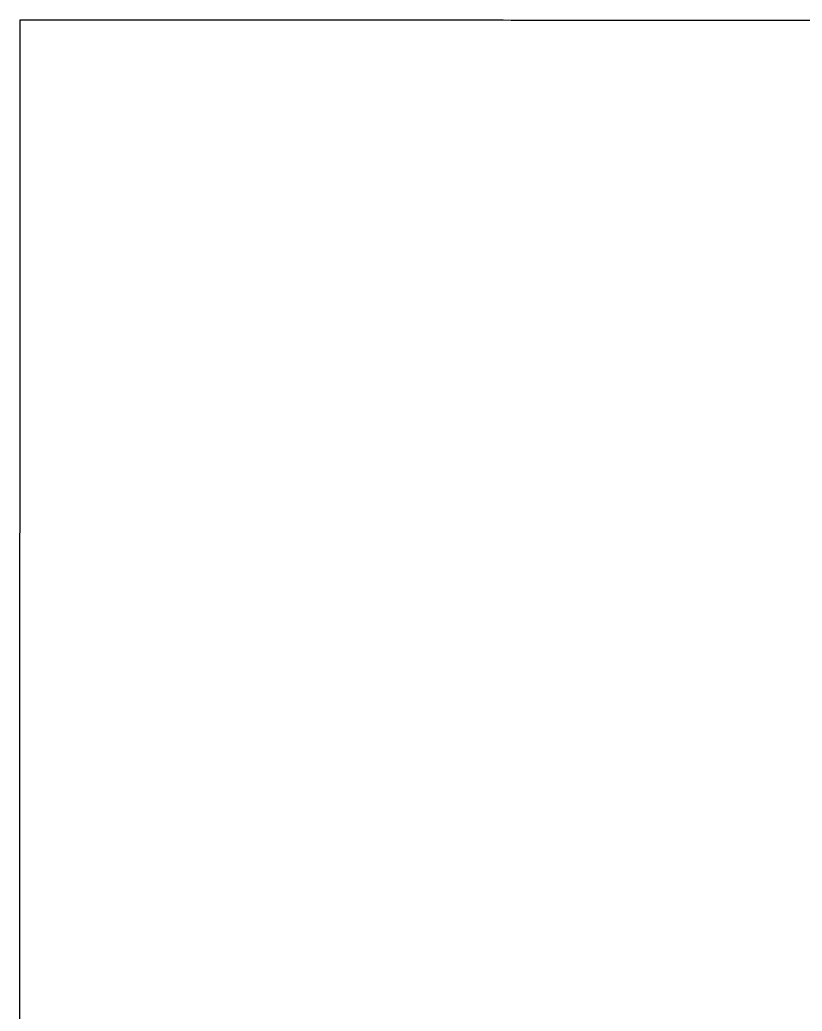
# Model space of a CAD drawing. Extents: x -7.3 to 34, y 0 to 22.
# Drawn here: x 32.71512 to 32.73569, y 3.85488 to 3.88097 of the extents above; entities that cross this region are included whole.
import ezdxf

# ---------------------------------------------------------------- set-up
doc = ezdxf.new("R2010")
doc.units = 0
doc.layers.add('SH_Data', color=7, linetype='Continuous')

msp = doc.modelspace()

# ---------------------------------------------------------------- linework, layer by layer
at = {"layer": 'SH_Data'}
for p, q in [((32.715126, 3.880901), (32.715126, 3.880919)), ((32.715127, 3.880966), (32.715127, 3.880967)), ((32.715127, 3.880967), (32.715127, 3.880967)), ((32.715127, 3.880967), (32.715128, 3.880967)), ((32.715126, 3.880962), (32.715127, 3.880966)), ((32.715126, 3.880956), (32.715126, 3.880962)), ((32.715126, 3.880946), (32.715126, 3.880956)), ((32.715126, 3.880934), (32.715126, 3.880946)), ((32.715126, 3.880919), (32.715126, 3.880934)), ((32.715128, 3.880967), (32.715131, 3.880967)), ((32.715131, 3.880967), (32.715134, 3.880967)), ((32.715134, 3.880967), (32.715138, 3.880967)), ((32.715138, 3.880967), (32.715142, 3.880967)), ((32.715142, 3.880967), (32.715148, 3.880967)), ((32.715148, 3.880967), (32.715154, 3.880967)), ((32.715154, 3.880967), (32.715161, 3.880967)), ((32.715161, 3.880967), (32.715169, 3.880967)), ((32.715169, 3.880967), (32.715178, 3.880967)), ((32.715178, 3.880967), (32.715187, 3.880967)), ((32.715187, 3.880967), (32.715198, 3.880967)), ((32.715198, 3.880967), (32.715209, 3.880967)), ((32.715209, 3.880967), (32.715221, 3.880967)), ((32.715221, 3.880967), (32.715234, 3.880967)), ((32.715234, 3.880967), (32.715247, 3.880967)), ((32.715247, 3.880967), (32.715261, 3.880967)), ((32.715261, 3.880967), (32.715277, 3.880967)), ((32.715277, 3.880967), (32.715292, 3.880967)), ((32.715292, 3.880967), (32.715309, 3.880967)), ((32.715309, 3.880967), (32.715327, 3.880967)), ((32.715327, 3.880967), (32.715364, 3.880967)), ((32.715364, 3.880967), (32.715404, 3.880967)), ((32.715404, 3.880967), (32.715447, 3.880967)), ((32.715447, 3.880967), (32.715494, 3.880967)), ((32.715494, 3.880967), (32.715543, 3.880967)), ((32.715543, 3.880967), (32.715595, 3.880967)), ((32.715595, 3.880967), (32.71565, 3.880967)), ((32.71565, 3.880967), (32.715708, 3.880967)), ((32.715708, 3.880967), (32.715769, 3.880967)), ((32.715769, 3.880967), (32.715833, 3.880967)), ((32.715833, 3.880967), (32.7159, 3.880967)), ((32.7159, 3.880967), (32.715969, 3.880967)), ((32.715969, 3.880967), (32.716042, 3.880967)), ((32.716042, 3.880967), (32.716117, 3.880967)), ((32.716117, 3.880967), (32.716195, 3.880967)), ((32.716195, 3.880967), (32.716275, 3.880967)), ((32.716275, 3.880967), (32.716358, 3.880967)), ((32.716358, 3.880967), (32.716444, 3.880967)), ((32.716444, 3.880967), (32.716533, 3.880967)), ((32.716533, 3.880967), (32.716624, 3.880967)), ((32.716624, 3.880967), (32.716718, 3.880967)), ((32.716718, 3.880967), (32.716814, 3.880967)), ((32.716814, 3.880967), (32.716913, 3.880967)), ((32.716913, 3.880967), (32.717014, 3.880967)), ((32.717014, 3.880967), (32.717118, 3.880966)), ((32.717118, 3.880966), (32.717224, 3.880966)), ((32.717224, 3.880966), (32.717333, 3.880966)), ((32.717333, 3.880966), (32.717444, 3.880966)), ((32.717444, 3.880966), (32.717558, 3.880966)), ((32.717558, 3.880966), (32.717674, 3.880966)), ((32.717674, 3.880966), (32.717792, 3.880966)), ((32.717792, 3.880966), (32.717913, 3.880966)), ((32.717913, 3.880966), (32.718036, 3.880966)), ((32.718036, 3.880966), (32.718161, 3.880966)), ((32.718161, 3.880966), (32.718288, 3.880966)), ((32.718288, 3.880966), (32.718418, 3.880966)), ((32.718418, 3.880966), (32.71855, 3.880966)), ((32.71855, 3.880966), (32.718684, 3.880966)), ((32.718684, 3.880966), (32.71882, 3.880966)), ((32.71882, 3.880966), (32.718959, 3.880966)), ((32.718959, 3.880966), (32.719099, 3.880966)), ((32.719099, 3.880966), (32.719242, 3.880966)), ((32.719242, 3.880966), (32.719386, 3.880966)), ((32.719386, 3.880966), (32.719533, 3.880966)), ((32.719533, 3.880966), (32.719681, 3.880966)), ((32.719681, 3.880966), (32.719832, 3.880965)), ((32.719832, 3.880965), (32.719985, 3.880965)), ((32.719985, 3.880965), (32.720139, 3.880965)), ((32.720139, 3.880965), (32.720295, 3.880965)), ((32.720295, 3.880965), (32.720454, 3.880965)), ((32.720454, 3.880965), (32.720614, 3.880965)), ((32.720614, 3.880965), (32.720776, 3.880965)), ((32.720776, 3.880965), (32.720939, 3.880965)), ((32.720939, 3.880965), (32.721105, 3.880965)), ((32.721105, 3.880965), (32.721272, 3.880965)), ((32.721272, 3.880965), (32.721441, 3.880965)), ((32.721441, 3.880965), (32.721612, 3.880965)), ((32.721612, 3.880965), (32.721784, 3.880965)), ((32.721784, 3.880965), (32.721958, 3.880965)), ((32.721958, 3.880965), (32.722134, 3.880965)), ((32.722134, 3.880965), (32.722311, 3.880965)), ((32.722311, 3.880965), (32.72249, 3.880965)), ((32.72249, 3.880965), (32.722671, 3.880964)), ((32.722671, 3.880964), (32.722853, 3.880964)), ((32.722853, 3.880964), (32.723036, 3.880964)), ((32.723036, 3.880964), (32.723221, 3.880964)), ((32.723221, 3.880964), (32.723408, 3.880964)), ((32.723408, 3.880964), (32.723596, 3.880964)), ((32.723596, 3.880964), (32.723785, 3.880964)), ((32.723785, 3.880964), (32.723976, 3.880964)), ((32.723976, 3.880964), (32.724168, 3.880964)), ((32.724168, 3.880964), (32.724361, 3.880964)), ((32.724361, 3.880964), (32.724556, 3.880964)), ((32.724556, 3.880964), (32.724752, 3.880964)), ((32.724752, 3.880964), (32.724949, 3.880964)), ((32.724949, 3.880964), (32.725148, 3.880964)), ((32.725148, 3.880964), (32.725347, 3.880963)), ((32.725347, 3.880963), (32.725548, 3.880963)), ((32.725548, 3.880963), (32.72575, 3.880963)), ((32.72575, 3.880963), (32.725954, 3.880963)), ((32.725954, 3.880963), (32.726158, 3.880963)), ((32.726158, 3.880963), (32.726363, 3.880963)), ((32.726363, 3.880963), (32.72657, 3.880963)), ((32.72657, 3.880963), (32.726777, 3.880963)), ((32.726777, 3.880963), (32.726986, 3.880963)), ((32.726986, 3.880963), (32.727196, 3.880963)), ((32.727196, 3.880963), (32.727406, 3.880963)), ((32.727406, 3.880963), (32.727618, 3.880963)), ((32.727618, 3.880963), (32.72783, 3.880963)), ((32.72783, 3.880963), (32.728043, 3.880962)), ((32.728043, 3.880962), (32.728257, 3.880962)), ((32.728257, 3.880962), (32.728472, 3.880962)), ((32.728472, 3.880962), (32.728688, 3.880962)), ((32.728688, 3.880962), (32.728905, 3.880962)), ((32.728905, 3.880962), (32.729341, 3.880962)), ((32.729341, 3.880962), (32.729779, 3.880962)), ((32.729779, 3.880962), (32.73022, 3.880962)), ((32.73022, 3.880962), (32.730664, 3.880961)), ((32.730664, 3.880961), (32.73111, 3.880961)), ((32.73111, 3.880961), (32.731558, 3.880961)), ((32.731558, 3.880961), (32.732008, 3.880961)), ((32.732008, 3.880961), (32.73246, 3.880961)), ((32.73246, 3.880961), (32.732913, 3.880961)), ((32.732913, 3.880961), (32.733368, 3.88096)), ((32.733368, 3.88096), (32.733823, 3.88096)), ((32.733823, 3.88096), (32.73428, 3.88096)), ((32.73428, 3.88096), (32.735195, 3.88096)), ((32.735195, 3.88096), (32.736112, 3.880959)), ((32.715126, 3.88088), (32.715126, 3.880901)), ((32.715126, 3.880857), (32.715126, 3.88088)), ((32.715126, 3.880831), (32.715126, 3.880857)), ((32.715126, 3.880802), (32.715126, 3.880831)), ((32.715126, 3.88077), (32.715126, 3.880802)), ((32.715126, 3.880736), (32.715126, 3.88077)), ((32.715126, 3.880699), (32.715126, 3.880736)), ((32.715126, 3.880659), (32.715126, 3.880699)), ((32.715126, 3.880616), (32.715126, 3.880659)), ((32.715126, 3.880571), (32.715126, 3.880616)), ((32.715126, 3.880524), (32.715126, 3.880571)), ((32.715126, 3.880473), (32.715126, 3.880524)), ((32.715126, 3.88042), (32.715126, 3.880473)), ((32.715126, 3.880364), (32.715126, 3.88042)), ((32.715126, 3.880306), (32.715126, 3.880364)), ((32.715126, 3.880245), (32.715126, 3.880306)), ((32.715126, 3.880181), (32.715126, 3.880245)), ((32.715126, 3.880115), (32.715126, 3.880181)), ((32.715126, 3.880047), (32.715126, 3.880115)), ((32.715126, 3.879975), (32.715126, 3.880047)), ((32.715126, 3.879901), (32.715126, 3.879975)), ((32.715126, 3.879825), (32.715126, 3.879901)), ((32.715126, 3.879746), (32.715126, 3.879825)), ((32.715126, 3.879665), (32.715126, 3.879746)), ((32.715126, 3.879581), (32.715126, 3.879665)), ((32.715126, 3.879494), (32.715126, 3.879581)), ((32.715126, 3.879405), (32.715126, 3.879494)), ((32.715126, 3.879313), (32.715126, 3.879405)), ((32.715126, 3.879219), (32.715126, 3.879313)), ((32.715126, 3.879123), (32.715126, 3.879219)), ((32.715126, 3.879024), (32.715126, 3.879123)), ((32.715126, 3.878923), (32.715126, 3.879024)), ((32.715126, 3.878819), (32.715126, 3.878923)), ((32.715126, 3.878713), (32.715126, 3.878819)), ((32.715126, 3.878604), (32.715126, 3.878713)), ((32.715126, 3.878493), (32.715126, 3.878604)), ((32.715126, 3.87838), (32.715126, 3.878493)), ((32.715126, 3.878264), (32.715126, 3.87838)), ((32.715125, 3.878146), (32.715126, 3.878264)), ((32.715125, 3.878025), (32.715125, 3.878146)), ((32.715125, 3.877902), (32.715125, 3.878025)), ((32.715125, 3.877777), (32.715125, 3.877902)), ((32.715125, 3.877649), (32.715125, 3.877777)), ((32.715125, 3.877519), (32.715125, 3.877649)), ((32.715125, 3.877387), (32.715125, 3.877519)), ((32.715125, 3.877252), (32.715125, 3.877387)), ((32.715125, 3.877116), (32.715125, 3.877252)), ((32.715125, 3.876977), (32.715125, 3.877116)), ((32.715125, 3.876835), (32.715125, 3.876977)), ((32.715125, 3.876691), (32.715125, 3.876835)), ((32.715125, 3.876546), (32.715125, 3.876691)), ((32.715125, 3.876397), (32.715125, 3.876546)), ((32.715125, 3.876247), (32.715125, 3.876397)), ((32.715125, 3.876095), (32.715125, 3.876247)), ((32.715125, 3.87594), (32.715125, 3.876095)), ((32.715125, 3.875783), (32.715125, 3.87594)), ((32.715125, 3.875624), (32.715125, 3.875783)), ((32.715124, 3.875462), (32.715125, 3.875624)), ((32.715124, 3.875299), (32.715124, 3.875462)), ((32.715124, 3.875133), (32.715124, 3.875299)), ((32.715124, 3.874965), (32.715124, 3.875133)), ((32.715124, 3.874795), (32.715124, 3.874965)), ((32.715124, 3.874623), (32.715124, 3.874795)), ((32.715124, 3.874449), (32.715124, 3.874623)), ((32.715124, 3.874273), (32.715124, 3.874449)), ((32.715124, 3.874094), (32.715124, 3.874273)), ((32.715124, 3.873914), (32.715124, 3.874094)), ((32.715124, 3.873731), (32.715124, 3.873914)), ((32.715124, 3.873547), (32.715124, 3.873731)), ((32.715124, 3.87336), (32.715124, 3.873547)), ((32.715124, 3.873171), (32.715124, 3.87336)), ((32.715124, 3.872981), (32.715124, 3.873171)), ((32.715123, 3.872788), (32.715124, 3.872981)), ((32.715123, 3.872593), (32.715123, 3.872788)), ((32.715123, 3.872396), (32.715123, 3.872593)), ((32.715123, 3.872198), (32.715123, 3.872396)), ((32.715123, 3.871997), (32.715123, 3.872198)), ((32.715123, 3.871794), (32.715123, 3.871997)), ((32.715123, 3.871589), (32.715123, 3.871794)), ((32.715123, 3.871383), (32.715123, 3.871589)), ((32.715123, 3.871174), (32.715123, 3.871383)), ((32.715123, 3.870964), (32.715123, 3.871174)), ((32.715123, 3.870751), (32.715123, 3.870964)), ((32.715123, 3.870537), (32.715123, 3.870751)), ((32.715123, 3.870321), (32.715123, 3.870537)), ((32.715123, 3.870103), (32.715123, 3.870321)), ((32.715122, 3.869883), (32.715123, 3.870103)), ((32.715122, 3.869661), (32.715122, 3.869883)), ((32.715122, 3.869437), (32.715122, 3.869661)), ((32.715122, 3.869212), (32.715122, 3.869437)), ((32.715122, 3.868984), (32.715122, 3.869212)), ((32.715122, 3.868755), (32.715122, 3.868984)), ((32.715122, 3.868524), (32.715122, 3.868755)), ((32.715122, 3.868292), (32.715122, 3.868524)), ((32.715122, 3.868057), (32.715122, 3.868292)), ((32.715122, 3.867821), (32.715122, 3.868057)), ((32.715122, 3.867582), (32.715122, 3.867821)), ((32.715121, 3.867343), (32.715122, 3.867582)), ((32.715121, 3.867101), (32.715121, 3.867343)), ((32.715121, 3.866858), (32.715121, 3.867101)), ((32.715121, 3.866612), (32.715121, 3.866858)), ((32.715121, 3.866366), (32.715121, 3.866612)), ((32.715121, 3.866117), (32.715121, 3.866366)), ((32.715121, 3.865867), (32.715121, 3.866117)), ((32.715121, 3.865615), (32.715121, 3.865867)), ((32.715121, 3.865361), (32.715121, 3.865615)), ((32.715121, 3.865106), (32.715121, 3.865361)), ((32.715121, 3.864849), (32.715121, 3.865106)), ((32.71512, 3.86459), (32.715121, 3.864849)), ((32.71512, 3.86433), (32.71512, 3.86459)), ((32.71512, 3.864068), (32.71512, 3.86433)), ((32.71512, 3.863805), (32.71512, 3.864068)), ((32.71512, 3.86354), (32.71512, 3.863805)), ((32.71512, 3.863273), (32.71512, 3.86354)), ((32.71512, 3.863005), (32.71512, 3.863273)), ((32.71512, 3.862735), (32.71512, 3.863005)), ((32.71512, 3.862464), (32.71512, 3.862735)), ((32.71512, 3.862191), (32.71512, 3.862464)), ((32.715119, 3.861916), (32.71512, 3.862191)), ((32.715119, 3.86164), (32.715119, 3.861916)), ((32.715119, 3.861363), (32.715119, 3.86164)), ((32.715119, 3.861084), (32.715119, 3.861363)), ((32.715119, 3.860803), (32.715119, 3.861084)), ((32.715119, 3.860521), (32.715119, 3.860803)), ((32.715119, 3.860238), (32.715119, 3.860521)), ((32.715119, 3.859953), (32.715119, 3.860238)), ((32.715119, 3.859666), (32.715119, 3.859953)), ((32.715119, 3.859378), (32.715119, 3.859666)), ((32.715118, 3.859089), (32.715119, 3.859378)), ((32.715118, 3.858798), (32.715118, 3.859089)), ((32.715118, 3.858506), (32.715118, 3.858798)), ((32.715118, 3.858213), (32.715118, 3.858506)), ((32.715118, 3.857918), (32.715118, 3.858213)), ((32.715118, 3.857621), (32.715118, 3.857918)), ((32.715118, 3.857324), (32.715118, 3.857621)), ((32.715118, 3.857025), (32.715118, 3.857324)), ((32.715118, 3.856724), (32.715118, 3.857025)), ((32.715117, 3.856422), (32.715118, 3.856724)), ((32.715117, 3.856119), (32.715117, 3.856422)), ((32.715117, 3.855815), (32.715117, 3.856119)), ((32.715117, 3.855509), (32.715117, 3.855815)), ((32.715117, 3.855202), (32.715117, 3.855509)), ((32.715117, 3.854894), (32.715117, 3.855202)), ((32.715117, 3.854584), (32.715117, 3.854894))]:
    msp.add_line(p, q, dxfattribs=at)
msp.add_lwpolyline([(32.715117, 3.854584), (32.715117, 3.854894), (32.715117, 3.855202), (32.715117, 3.855509), (32.715117, 3.855815), (32.715117, 3.856119), (32.715117, 3.856422), (32.715118, 3.856724), (32.715118, 3.857025), (32.715118, 3.857324), (32.715118, 3.857621), (32.715118, 3.857918), (32.715118, 3.858213), (32.715118, 3.858506), (32.715118, 3.858798), (32.715118, 3.859089), (32.715119, 3.859378), (32.715119, 3.859666), (32.715119, 3.859953), (32.715119, 3.860238), (32.715119, 3.860521), (32.715119, 3.860803), (32.715119, 3.861084), (32.715119, 3.861363), (32.715119, 3.86164), (32.715119, 3.861916), (32.71512, 3.862191), (32.71512, 3.862464), (32.71512, 3.862735), (32.71512, 3.863005), (32.71512, 3.863273), (32.71512, 3.86354), (32.71512, 3.863805), (32.71512, 3.864068), (32.71512, 3.86433), (32.71512, 3.86459), (32.715121, 3.864849), (32.715121, 3.865106), (32.715121, 3.865361), (32.715121, 3.865615), (32.715121, 3.865867), (32.715121, 3.866117), (32.715121, 3.866366), (32.715121, 3.866612), (32.715121, 3.866858), (32.715121, 3.867101), (32.715121, 3.867343), (32.715122, 3.867582), (32.715122, 3.867821), (32.715122, 3.868057), (32.715122, 3.868292), (32.715122, 3.868524), (32.715122, 3.868755), (32.715122, 3.868984), (32.715122, 3.869212), (32.715122, 3.869437), (32.715122, 3.869661), (32.715122, 3.869883), (32.715123, 3.870103), (32.715123, 3.870321), (32.715123, 3.870537), (32.715123, 3.870751), (32.715123, 3.870964), (32.715123, 3.871174), (32.715123, 3.871383), (32.715123, 3.871589), (32.715123, 3.871794), (32.715123, 3.871997), (32.715123, 3.872198), (32.715123, 3.872396), (32.715123, 3.872593), (32.715123, 3.872788), (32.715124, 3.872981), (32.715124, 3.873171), (32.715124, 3.87336), (32.715124, 3.873547), (32.715124, 3.873731), (32.715124, 3.873914), (32.715124, 3.874094), (32.715124, 3.874273), (32.715124, 3.874449), (32.715124, 3.874623), (32.715124, 3.874795), (32.715124, 3.874965), (32.715124, 3.875133), (32.715124, 3.875299), (32.715124, 3.875462), (32.715125, 3.875624), (32.715125, 3.875783), (32.715125, 3.87594), (32.715125, 3.876095), (32.715125, 3.876247), (32.715125, 3.876397), (32.715125, 3.876546), (32.715125, 3.876691), (32.715125, 3.876835), (32.715125, 3.876977), (32.715125, 3.877116), (32.715125, 3.877252), (32.715125, 3.877387), (32.715125, 3.877519), (32.715125, 3.877649), (32.715125, 3.877777), (32.715125, 3.877902), (32.715125, 3.878025), (32.715125, 3.878146), (32.715126, 3.878264), (32.715126, 3.87838), (32.715126, 3.878493), (32.715126, 3.878604), (32.715126, 3.878713), (32.715126, 3.878819), (32.715126, 3.878923), (32.715126, 3.879024), (32.715126, 3.879123), (32.715126, 3.879219), (32.715126, 3.879313), (32.715126, 3.879405), (32.715126, 3.879494), (32.715126, 3.879581), (32.715126, 3.879665), (32.715126, 3.879746), (32.715126, 3.879825), (32.715126, 3.879901), (32.715126, 3.879975), (32.715126, 3.880047), (32.715126, 3.880115), (32.715126, 3.880181), (32.715126, 3.880245), (32.715126, 3.880306), (32.715126, 3.880364), (32.715126, 3.88042), (32.715126, 3.880473), (32.715126, 3.880524), (32.715126, 3.880571), (32.715126, 3.880616), (32.715126, 3.880659), (32.715126, 3.880699), (32.715126, 3.880736), (32.715126, 3.88077), (32.715126, 3.880802), (32.715126, 3.880831), (32.715126, 3.880857), (32.715126, 3.88088), (32.715126, 3.880901), (32.715126, 3.880919), (32.715126, 3.880934), (32.715126, 3.880946), (32.715126, 3.880956), (32.715126, 3.880962), (32.715127, 3.880966), (32.715127, 3.880967), (32.715127, 3.880967), (32.715128, 3.880967), (32.715131, 3.880967), (32.715134, 3.880967), (32.715138, 3.880967), (32.715142, 3.880967), (32.715148, 3.880967), (32.715154, 3.880967), (32.715161, 3.880967), (32.715169, 3.880967), (32.715178, 3.880967), (32.715187, 3.880967), (32.715198, 3.880967), (32.715209, 3.880967), (32.715221, 3.880967), (32.715234, 3.880967), (32.715247, 3.880967), (32.715261, 3.880967), (32.715277, 3.880967), (32.715292, 3.880967), (32.715309, 3.880967), (32.715327, 3.880967), (32.715364, 3.880967), (32.715404, 3.880967), (32.715447, 3.880967), (32.715494, 3.880967), (32.715543, 3.880967), (32.715595, 3.880967), (32.71565, 3.880967), (32.715708, 3.880967), (32.715769, 3.880967), (32.715833, 3.880967), (32.7159, 3.880967), (32.715969, 3.880967), (32.716042, 3.880967), (32.716117, 3.880967), (32.716195, 3.880967), (32.716275, 3.880967), (32.716358, 3.880967), (32.716444, 3.880967), (32.716533, 3.880967), (32.716624, 3.880967), (32.716718, 3.880967), (32.716814, 3.880967), (32.716913, 3.880967), (32.717014, 3.880967), (32.717118, 3.880966), (32.717224, 3.880966), (32.717333, 3.880966), (32.717444, 3.880966), (32.717558, 3.880966), (32.717674, 3.880966), (32.717792, 3.880966), (32.717913, 3.880966), (32.718036, 3.880966), (32.718161, 3.880966), (32.718288, 3.880966), (32.718418, 3.880966), (32.71855, 3.880966), (32.718684, 3.880966), (32.71882, 3.880966), (32.718959, 3.880966), (32.719099, 3.880966), (32.719242, 3.880966), (32.719386, 3.880966), (32.719533, 3.880966), (32.719681, 3.880966), (32.719832, 3.880965), (32.719985, 3.880965), (32.720139, 3.880965), (32.720295, 3.880965), (32.720454, 3.880965), (32.720614, 3.880965), (32.720776, 3.880965), (32.720939, 3.880965), (32.721105, 3.880965), (32.721272, 3.880965), (32.721441, 3.880965), (32.721612, 3.880965), (32.721784, 3.880965), (32.721958, 3.880965), (32.722134, 3.880965), (32.722311, 3.880965), (32.72249, 3.880965), (32.722671, 3.880964), (32.722853, 3.880964), (32.723036, 3.880964), (32.723221, 3.880964), (32.723408, 3.880964), (32.723596, 3.880964), (32.723785, 3.880964), (32.723976, 3.880964), (32.724168, 3.880964), (32.724361, 3.880964), (32.724556, 3.880964), (32.724752, 3.880964), (32.724949, 3.880964), (32.725148, 3.880964), (32.725347, 3.880963), (32.725548, 3.880963), (32.72575, 3.880963), (32.725954, 3.880963), (32.726158, 3.880963), (32.726363, 3.880963), (32.72657, 3.880963), (32.726777, 3.880963), (32.726986, 3.880963), (32.727196, 3.880963), (32.727406, 3.880963), (32.727618, 3.880963), (32.72783, 3.880963), (32.728043, 3.880962), (32.728257, 3.880962), (32.728472, 3.880962), (32.728688, 3.880962), (32.728905, 3.880962), (32.729341, 3.880962), (32.729779, 3.880962), (32.73022, 3.880962), (32.730664, 3.880961), (32.73111, 3.880961), (32.731558, 3.880961), (32.732008, 3.880961), (32.73246, 3.880961), (32.732913, 3.880961), (32.733368, 3.88096), (32.733823, 3.88096), (32.73428, 3.88096), (32.735195, 3.88096), (32.736112, 3.880959)], dxfattribs=at)

doc.saveas('drawing.dxf')
